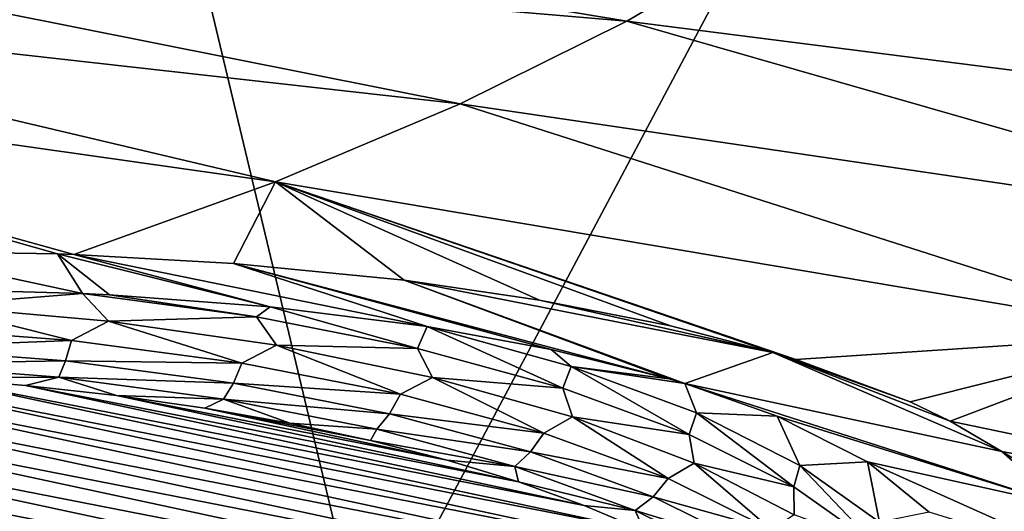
# Model space of a CAD drawing. Header units: metres. Extents: x -90 to 304, y -90 to 74.
# Tile 288 of 570: x 248.49 to 251.63, y -7.51 to -5.94. Entities that reach past the tile are written whole.
import ezdxf

# ---------------------------------------------------------------- set-up
doc = ezdxf.new("R2010")
doc.units = ezdxf.units.M
doc.layers.add('solid_21662050_350', color=7, linetype='CONTINUOUS')

msp = doc.modelspace()

# ---------------------------------------------------------------- linework, layer by layer
at = {"layer": 'solid_21662050_350'}
for points in [[(252.478073, -2.545632, 232.133133), (248.36145, -2.821896, 232.902344), (249.594559, -7.971935, 238.621323)], [(252.478073, -2.545632, 232.133133), (249.594559, -7.971935, 238.621323), (254.316208, -7.65019, 237.727646)], [(248.36145, -2.821896, 232.902344), (244.812439, -8.165796, 239.15979), (249.594559, -7.971935, 238.621323)], [(250.426498, -5.944544, 182.654114), (247.194092, -5.670187, 181.335617), (247.582016, -5.473531, 180.789383)], [(250.897369, -5.668121, 181.886307), (250.426498, -5.944544, 182.654114), (247.582016, -5.473531, 180.789383)], [(249.894623, -6.207968, 183.385788), (246.761826, -5.855927, 181.851532), (247.194092, -5.670187, 181.335617)], [(250.426498, -5.944544, 182.654114), (249.894623, -6.207968, 183.385788), (247.194092, -5.670187, 181.335617)], [(250.897369, -5.668121, 181.886307), (253.495163, -6.334558, 184.508118), (250.426498, -5.944544, 182.654114)], [(250.897369, -5.668121, 181.886307), (254.536789, -5.671459, 182.66629), (254.05011, -6.009161, 183.604294)], [(250.897369, -5.668121, 181.886307), (254.05011, -6.009161, 183.604294), (253.495163, -6.334558, 184.508118)], [(249.304886, -6.456853, 184.077103), (246.287872, -6.029606, 182.333939), (246.761826, -5.855927, 181.851532)], [(249.894623, -6.207968, 183.385788), (249.304886, -6.456853, 184.077103), (246.761826, -5.855927, 181.851532)], [(250.426498, -5.944544, 182.654114), (252.874634, -6.64607, 185.373367), (249.894623, -6.207968, 183.385788)], [(250.426498, -5.944544, 182.654114), (253.495163, -6.334558, 184.508118), (252.874634, -6.64607, 185.373367)], [(248.608749, -6.686608, 184.706055), (248.060822, -6.677968, 184.598724), (246.287872, -6.029606, 182.333939)], [(248.66095, -6.688463, 184.719879), (248.608749, -6.686608, 184.706055), (246.287872, -6.029606, 182.333939)], [(249.304886, -6.456853, 184.077103), (248.66095, -6.688463, 184.719879), (246.287872, -6.029606, 182.333939)], [(249.894623, -6.207968, 183.385788), (252.191559, -6.942182, 186.195862), (249.304886, -6.456853, 184.077103)], [(249.894623, -6.207968, 183.385788), (252.874634, -6.64607, 185.373367), (252.191559, -6.942182, 186.195862)], [(249.170578, -6.716781, 184.890564), (248.66095, -6.688463, 184.719879), (249.304886, -6.456853, 184.077103)], [(249.170578, -6.716781, 184.890564), (249.304886, -6.456853, 184.077103), (249.714966, -6.770878, 185.155823)], [(250.965363, -7.023227, 186.212372), (249.304886, -6.456853, 184.077103), (252.191559, -6.942182, 186.195862)], [(250.14711, -6.833697, 185.435837), (249.714966, -6.770878, 185.155823), (249.304886, -6.456853, 184.077103)], [(250.565475, -6.916344, 185.783112), (250.14711, -6.833697, 185.435837), (249.304886, -6.456853, 184.077103)], [(250.891907, -7.000999, 186.124466), (250.565475, -6.916344, 185.783112), (249.304886, -6.456853, 184.077103)], [(250.965363, -7.023227, 186.212372), (250.891907, -7.000999, 186.124466), (249.304886, -6.456853, 184.077103)], [(248.688614, -6.813048, 185.127716), (248.060822, -6.677968, 184.598724), (248.608749, -6.686608, 184.706055)], [(248.271027, -6.80117, 185.027115), (248.060822, -6.677968, 184.598724), (248.688614, -6.813048, 185.127716)], [(249.287552, -6.855402, 185.360123), (248.608749, -6.686608, 184.706055), (248.66095, -6.688463, 184.719879)], [(248.774979, -6.817225, 185.15451), (248.688614, -6.813048, 185.127716), (248.608749, -6.686608, 184.706055)], [(249.287552, -6.855402, 185.360123), (248.774979, -6.817225, 185.15451), (248.608749, -6.686608, 184.706055)], [(249.788589, -6.918517, 185.650833), (248.66095, -6.688463, 184.719879), (249.170578, -6.716781, 184.890564)], [(249.287552, -6.855402, 185.360123), (248.66095, -6.688463, 184.719879), (249.788589, -6.918517, 185.650833)], [(250.561111, -7.08525, 186.340942), (249.170578, -6.716781, 184.890564), (249.714966, -6.770878, 185.155823)], [(250.18454, -6.991139, 185.959763), (249.788589, -6.918517, 185.650833), (249.170578, -6.716781, 184.890564)], [(250.18454, -6.991139, 185.959763), (249.170578, -6.716781, 184.890564), (250.561111, -7.08525, 186.340942)], [(250.891907, -7.000999, 186.124466), (249.714966, -6.770878, 185.155823), (250.14711, -6.833697, 185.435837)], [(250.611572, -7.100313, 186.400589), (249.714966, -6.770878, 185.155823), (250.891907, -7.000999, 186.124466)], [(250.561111, -7.08525, 186.340942), (249.714966, -6.770878, 185.155823), (250.611572, -7.100313, 186.400589)], [(248.271027, -6.80117, 185.027115), (248.688614, -6.813048, 185.127716), (248.207367, -6.85123, 185.020905)], [(248.688614, -6.813048, 185.127716), (248.7715, -6.900685, 185.158279), (248.207367, -6.85123, 185.020905)], [(248.688614, -6.813048, 185.127716), (249.243591, -6.887235, 185.334717), (248.7715, -6.900685, 185.158279)], [(248.774979, -6.817225, 185.15451), (249.243591, -6.887235, 185.334717), (248.688614, -6.813048, 185.127716)], [(249.287552, -6.855402, 185.360123), (249.243591, -6.887235, 185.334717), (248.774979, -6.817225, 185.15451)], [(248.207367, -6.85123, 185.020905), (248.653091, -6.9632, 185.148376), (248.083054, -6.919128, 185.025955)], [(248.207367, -6.85123, 185.020905), (248.7715, -6.900685, 185.158279), (248.653091, -6.9632, 185.148376)], [(250.891907, -7.000999, 186.124466), (250.14711, -6.833697, 185.435837), (250.565475, -6.916344, 185.783112)], [(249.287552, -6.855402, 185.360123), (249.757935, -6.988598, 185.616272), (249.243591, -6.887235, 185.334717)], [(249.287552, -6.855402, 185.360123), (249.788589, -6.918517, 185.650833), (249.757935, -6.988598, 185.616272)], [(248.7715, -6.900685, 185.158279), (249.197357, -7.035558, 185.34935), (248.653091, -6.9632, 185.148376)], [(249.243591, -6.887235, 185.334717), (249.30809, -6.97765, 185.372055), (248.7715, -6.900685, 185.158279)], [(248.7715, -6.900685, 185.158279), (249.30809, -6.97765, 185.372055), (249.197357, -7.035558, 185.34935)], [(249.243591, -6.887235, 185.334717), (249.757935, -6.988598, 185.616272), (249.30809, -6.97765, 185.372055)], [(248.073776, -6.984834, 185.067703), (248.083054, -6.919128, 185.025955), (248.653091, -6.9632, 185.148376)], [(249.788589, -6.918517, 185.650833), (250.222046, -7.114746, 185.96666), (249.757935, -6.988598, 185.616272)], [(249.788589, -6.918517, 185.650833), (250.248856, -7.045472, 186.003464), (250.222046, -7.114746, 185.96666)], [(250.18454, -6.991139, 185.959763), (250.248856, -7.045472, 186.003464), (249.788589, -6.918517, 185.650833)], [(251.331314, -7.158718, 186.736801), (250.965363, -7.023227, 186.212372), (252.191559, -6.942182, 186.195862)], [(251.331314, -7.158718, 186.736801), (252.191559, -6.942182, 186.195862), (251.458893, -7.219771, 186.967896)], [(251.458893, -7.219771, 186.967896), (252.191559, -6.942182, 186.195862), (254.135086, -7.779008, 189.529648)], [(248.63475, -7.028205, 185.188156), (248.073776, -6.984834, 185.067703), (248.653091, -6.9632, 185.148376)], [(248.63475, -7.028205, 185.188156), (248.653091, -6.9632, 185.148376), (249.197357, -7.035558, 185.34935)], [(249.30809, -6.97765, 185.372055), (249.70372, -7.134587, 185.62442), (249.197357, -7.035558, 185.34935)], [(249.30809, -6.97765, 185.372055), (249.805527, -7.080457, 185.657608), (249.70372, -7.134587, 185.62442)], [(249.757935, -6.988598, 185.616272), (249.805527, -7.080457, 185.657608), (249.30809, -6.97765, 185.372055)], [(248.062988, -7.037267, 185.124969), (248.073776, -6.984834, 185.067703), (248.63475, -7.028205, 185.188156)], [(249.757935, -6.988598, 185.616272), (250.222046, -7.114746, 185.96666), (249.805527, -7.080457, 185.657608)], [(250.18454, -6.991139, 185.959763), (250.561111, -7.08525, 186.340942), (250.248856, -7.045472, 186.003464)], [(250.611572, -7.100313, 186.400589), (250.891907, -7.000999, 186.124466), (251.623672, -7.317018, 187.330612)], [(250.891907, -7.000999, 186.124466), (251.458893, -7.219771, 186.967896), (251.623672, -7.317018, 187.330612)], [(251.331314, -7.158718, 186.736801), (251.458893, -7.219771, 186.967896), (250.891907, -7.000999, 186.124466)], [(251.331314, -7.158718, 186.736801), (250.891907, -7.000999, 186.124466), (250.965363, -7.023227, 186.212372)], [(248.613388, -7.079821, 185.243164), (248.062988, -7.037267, 185.124969), (248.63475, -7.028205, 185.188156)], [(248.613388, -7.079821, 185.243164), (248.209152, -7.081951, 185.219147), (248.062988, -7.037267, 185.124969)], [(248.613388, -7.079821, 185.243164), (248.63475, -7.028205, 185.188156), (249.170364, -7.099412, 185.385956)], [(249.170364, -7.099412, 185.385956), (248.63475, -7.028205, 185.188156), (249.197357, -7.035558, 185.34935)], [(249.170364, -7.099412, 185.385956), (249.197357, -7.035558, 185.34935), (249.70372, -7.134587, 185.62442)], [(246.69046, -7.089082, 185.238953), (246.991409, -7.070613, 185.187653), (251.031433, -7.938047, 187.597046)], [(246.991409, -7.070613, 185.187653), (247.295853, -7.060625, 185.159912), (250.928177, -7.84053, 187.326172)], [(246.991409, -7.070613, 185.187653), (250.928177, -7.84053, 187.326172), (251.031433, -7.938047, 187.597046)], [(247.295853, -7.060625, 185.159912), (247.601654, -7.059189, 185.155914), (250.801483, -7.746224, 187.06424)], [(247.295853, -7.060625, 185.159912), (250.801483, -7.746224, 187.06424), (250.928177, -7.84053, 187.326172)], [(247.601654, -7.059189, 185.155914), (250.652252, -7.655798, 186.813065), (250.801483, -7.746224, 187.06424)], [(247.601654, -7.059189, 185.155914), (247.906799, -7.066314, 185.175705), (250.652252, -7.655798, 186.813065)], [(247.906799, -7.066314, 185.175705), (250.481476, -7.569846, 186.574326), (250.652252, -7.655798, 186.813065)], [(247.906799, -7.066314, 185.175705), (248.209152, -7.081951, 185.219147), (250.481476, -7.569846, 186.574326)], [(250.248856, -7.045472, 186.003464), (250.62561, -7.262874, 186.378098), (250.222046, -7.114746, 185.96666)], [(250.248856, -7.045472, 186.003464), (250.648605, -7.194101, 186.41629), (250.62561, -7.262874, 186.378098)], [(250.611572, -7.100313, 186.400589), (250.648605, -7.194101, 186.41629), (250.248856, -7.045472, 186.003464)], [(250.561111, -7.08525, 186.340942), (250.611572, -7.100313, 186.400589), (250.248856, -7.045472, 186.003464)], [(246.395035, -7.11591, 185.313461), (246.69046, -7.089082, 185.238953), (251.11055, -8.038125, 187.875015)], [(246.69046, -7.089082, 185.238953), (251.031433, -7.938047, 187.597046), (251.11055, -8.038125, 187.875015)], [(248.613388, -7.079821, 185.243164), (248.506638, -7.105992, 185.285919), (248.209152, -7.081951, 185.219147)], [(248.209152, -7.081951, 185.219147), (250.290314, -7.488966, 186.34967), (250.481476, -7.569846, 186.574326)], [(248.209152, -7.081951, 185.219147), (248.506638, -7.105992, 185.285919), (250.290314, -7.488966, 186.34967)], [(248.613388, -7.079821, 185.243164), (248.797287, -7.138278, 185.375595), (248.506638, -7.105992, 185.285919)], [(249.138931, -7.149689, 185.437225), (248.797287, -7.138278, 185.375595), (248.613388, -7.079821, 185.243164)], [(249.138931, -7.149689, 185.437225), (248.613388, -7.079821, 185.243164), (249.170364, -7.099412, 185.385956)], [(249.138931, -7.149689, 185.437225), (249.170364, -7.099412, 185.385956), (249.668671, -7.196866, 185.656631)], [(249.668671, -7.196866, 185.656631), (249.170364, -7.099412, 185.385956), (249.70372, -7.134587, 185.62442)], [(249.805527, -7.080457, 185.657608), (250.160843, -7.258074, 185.967407), (249.70372, -7.134587, 185.62442)], [(249.805527, -7.080457, 185.657608), (250.253036, -7.206879, 186.008759), (250.160843, -7.258074, 185.967407)], [(250.222046, -7.114746, 185.96666), (250.253036, -7.206879, 186.008759), (249.805527, -7.080457, 185.657608)], [(250.611572, -7.100313, 186.400589), (251.623672, -7.317018, 187.330612), (251.817657, -7.488678, 187.957367)], [(250.611572, -7.100313, 186.400589), (251.817657, -7.488678, 187.957367), (250.906387, -7.204646, 186.806)], [(250.611572, -7.100313, 186.400589), (250.906387, -7.204646, 186.806), (250.648605, -7.194101, 186.41629)], [(246.107162, -7.150912, 185.41069), (246.395035, -7.11591, 185.313461), (251.165009, -8.140079, 188.158203)], [(246.395035, -7.11591, 185.313461), (251.11055, -8.038125, 187.875015), (251.165009, -8.140079, 188.158203)], [(248.506638, -7.105992, 185.285919), (250.080109, -7.413718, 186.140656), (250.290314, -7.488966, 186.34967)], [(248.506638, -7.105992, 185.285919), (248.797287, -7.138278, 185.375595), (250.080109, -7.413718, 186.140656)], [(249.668671, -7.196866, 185.656631), (249.70372, -7.134587, 185.62442), (250.160843, -7.258074, 185.967407)], [(250.222046, -7.114746, 185.96666), (250.62561, -7.262874, 186.378098), (250.253036, -7.206879, 186.008759)], [(245.828827, -7.193843, 185.529938), (246.107162, -7.150912, 185.41069), (251.194412, -8.243196, 188.444626)], [(246.107162, -7.150912, 185.41069), (251.165009, -8.140079, 188.158203), (251.194412, -8.243196, 188.444626)], [(248.797287, -7.138278, 185.375595), (249.852249, -7.344598, 185.948669), (250.080109, -7.413718, 186.140656)], [(248.797287, -7.138278, 185.375595), (249.079025, -7.17858, 185.487534), (249.852249, -7.344598, 185.948669)], [(249.138931, -7.149689, 185.437225), (249.079025, -7.17858, 185.487534), (248.797287, -7.138278, 185.375595)], [(249.138931, -7.149689, 185.437225), (249.350006, -7.226631, 185.621002), (249.079025, -7.17858, 185.487534)], [(249.627853, -7.245308, 185.70282), (249.350006, -7.226631, 185.621002), (249.138931, -7.149689, 185.437225)], [(249.627853, -7.245308, 185.70282), (249.138931, -7.149689, 185.437225), (249.668671, -7.196866, 185.656631)], [(245.561874, -7.244421, 185.670425), (245.828827, -7.193843, 185.529938), (251.198578, -8.346794, 188.732376)], [(245.828827, -7.193843, 185.529938), (251.194412, -8.243196, 188.444626), (251.198578, -8.346794, 188.732376)], [(249.079025, -7.17858, 185.487534), (249.608337, -7.282099, 185.77507), (249.852249, -7.344598, 185.948669)], [(249.079025, -7.17858, 185.487534), (249.350006, -7.226631, 185.621002), (249.608337, -7.282099, 185.77507)], [(249.627853, -7.245308, 185.70282), (249.668671, -7.196866, 185.656631), (250.11853, -7.318388, 185.994171)], [(250.11853, -7.318388, 185.994171), (249.668671, -7.196866, 185.656631), (250.160843, -7.258074, 185.967407)], [(250.648605, -7.194101, 186.41629), (250.959656, -7.429686, 186.841431), (250.62561, -7.262874, 186.378098)], [(250.648605, -7.194101, 186.41629), (250.979019, -7.361133, 186.880234), (250.959656, -7.429686, 186.841431)], [(250.906387, -7.204646, 186.806), (250.979019, -7.361133, 186.880234), (250.648605, -7.194101, 186.41629)], [(249.627853, -7.245308, 185.70282), (249.608337, -7.282099, 185.77507), (249.350006, -7.226631, 185.621002)], [(250.253036, -7.206879, 186.008759), (250.558548, -7.40326, 186.370682), (250.160843, -7.258074, 185.967407)], [(250.253036, -7.206879, 186.008759), (250.64093, -7.35418, 186.417908), (250.558548, -7.40326, 186.370682)], [(250.62561, -7.262874, 186.378098), (250.64093, -7.35418, 186.417908), (250.253036, -7.206879, 186.008759)], [(250.906387, -7.204646, 186.806), (251.817657, -7.488678, 187.957367), (251.194366, -7.349653, 187.352478)], [(250.906387, -7.204646, 186.806), (251.194366, -7.349653, 187.352478), (250.979019, -7.361133, 186.880234)], [(251.623672, -7.317018, 187.330612), (251.458893, -7.219771, 186.967896), (254.135086, -7.779008, 189.529648)], [(245.308182, -7.302291, 185.831161), (245.561874, -7.244421, 185.670425), (251.177475, -8.45015, 189.019455)], [(245.561874, -7.244421, 185.670425), (251.198578, -8.346794, 188.732376), (251.177475, -8.45015, 189.019455)], [(250.069244, -7.364543, 186.034012), (249.608337, -7.282099, 185.77507), (249.627853, -7.245308, 185.70282)], [(250.069244, -7.364543, 186.034012), (249.627853, -7.245308, 185.70282), (250.11853, -7.318388, 185.994171)], [(250.11853, -7.318388, 185.994171), (250.160843, -7.258074, 185.967407), (250.558548, -7.40326, 186.370682)], [(250.069244, -7.364543, 186.034012), (249.852249, -7.344598, 185.948669), (249.608337, -7.282099, 185.77507)], [(250.62561, -7.262874, 186.378098), (250.959656, -7.429686, 186.841431), (250.64093, -7.35418, 186.417908)], [(245.069473, -7.367063, 186.011078), (245.308182, -7.302291, 185.831161), (251.131226, -8.552566, 189.303925)], [(245.308182, -7.302291, 185.831161), (251.177475, -8.45015, 189.019455), (251.131226, -8.552566, 189.303925)], [(250.069244, -7.364543, 186.034012), (250.11853, -7.318388, 185.994171), (250.509888, -7.461265, 186.391037)], [(250.509888, -7.461265, 186.391037), (250.11853, -7.318388, 185.994171), (250.558548, -7.40326, 186.370682)], [(251.623672, -7.317018, 187.330612), (254.135086, -7.779008, 189.529648), (252.994827, -8.148103, 190.554855)], [(251.817657, -7.488678, 187.957367), (251.623672, -7.317018, 187.330612), (252.994827, -8.148103, 190.554855)], [(250.069244, -7.364543, 186.034012), (250.080109, -7.413718, 186.140656), (249.852249, -7.344598, 185.948669)], [(250.64093, -7.35418, 186.417908), (250.887909, -7.566902, 186.825211), (250.558548, -7.40326, 186.370682)], [(250.64093, -7.35418, 186.417908), (250.9608, -7.519169, 186.87619), (250.887909, -7.566902, 186.825211)], [(250.959656, -7.429686, 186.841431), (250.9608, -7.519169, 186.87619), (250.64093, -7.35418, 186.417908)], [(251.194366, -7.349653, 187.352478), (251.232819, -7.542887, 187.385086), (250.979019, -7.361133, 186.880234)], [(251.194366, -7.349653, 187.352478), (251.817657, -7.488678, 187.957367), (251.909805, -7.670467, 188.605316)], [(251.194366, -7.349653, 187.352478), (251.909805, -7.670467, 188.605316), (251.39183, -7.51071, 187.942398)], [(251.194366, -7.349653, 187.352478), (251.39183, -7.51071, 187.942398), (251.232819, -7.542887, 187.385086)], [(244.847397, -7.438281, 186.208893), (245.069473, -7.367063, 186.011078), (251.060196, -8.653321, 189.583786)], [(245.069473, -7.367063, 186.011078), (251.131226, -8.552566, 189.303925), (251.060196, -8.653321, 189.583786)], [(250.453247, -7.504731, 186.423401), (250.080109, -7.413718, 186.140656), (250.069244, -7.364543, 186.034012)], [(250.453247, -7.504731, 186.423401), (250.069244, -7.364543, 186.034012), (250.509888, -7.461265, 186.391037)], [(250.979019, -7.361133, 186.880234), (251.216736, -7.611471, 187.346359), (250.959656, -7.429686, 186.841431)], [(250.979019, -7.361133, 186.880234), (251.232819, -7.542887, 187.385086), (251.216736, -7.611471, 187.346359)], [(250.453247, -7.504731, 186.423401), (250.290314, -7.488966, 186.34967), (250.080109, -7.413718, 186.140656)], [(250.509888, -7.461265, 186.391037), (250.558548, -7.40326, 186.370682), (250.887909, -7.566902, 186.825211)], [(244.643387, -7.515488, 186.42334), (244.847397, -7.438281, 186.208893), (250.964798, -8.751771, 189.857254)], [(244.847397, -7.438281, 186.208893), (251.060196, -8.653321, 189.583786), (250.964798, -8.751771, 189.857254)], [(250.959656, -7.429686, 186.841431), (251.216736, -7.611471, 187.346359), (250.9608, -7.519169, 186.87619)], [(250.453247, -7.504731, 186.423401), (250.509888, -7.461265, 186.391037), (250.834015, -7.622304, 186.838333)], [(250.834015, -7.622304, 186.838333), (250.509888, -7.461265, 186.391037), (250.887909, -7.566902, 186.825211)], [(250.453247, -7.504731, 186.423401), (250.481476, -7.569846, 186.574326), (250.290314, -7.488966, 186.34967)], [(250.771271, -7.66274, 186.862289), (250.481476, -7.569846, 186.574326), (250.453247, -7.504731, 186.423401)], [(250.771271, -7.66274, 186.862289), (250.453247, -7.504731, 186.423401), (250.834015, -7.622304, 186.838333)]]:
    msp.add_3dface(points, dxfattribs=at)

doc.saveas('drawing.dxf')
